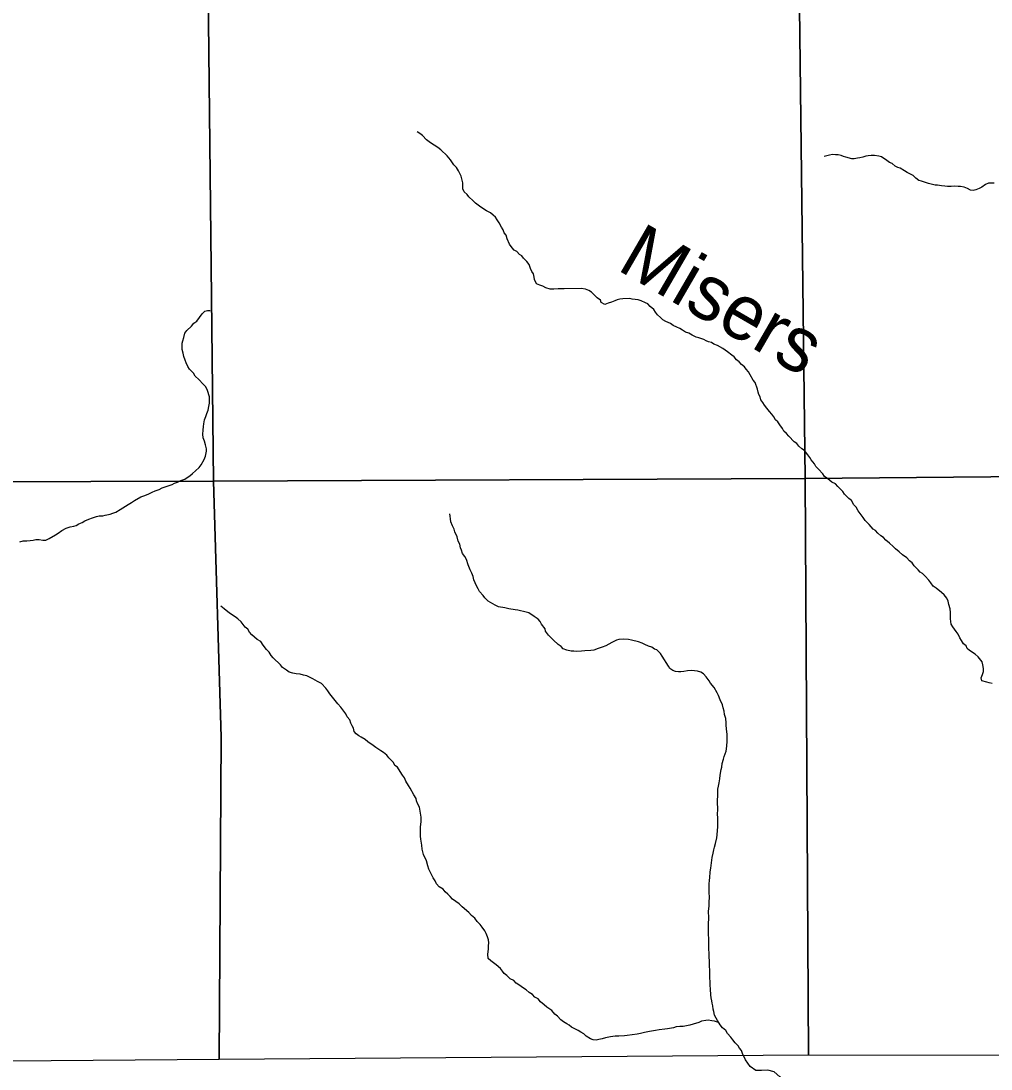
# Model space of a CAD drawing. Extents: x -21.1 to 50.3, y -4.9 to 22.1.
# Drawn here: x -17.599 to -15.925, y 17.586 to 19.395 of the extents above; entities that cross this region are included whole.
import ezdxf

# ---------------------------------------------------------------- set-up
doc = ezdxf.new("R2010")
doc.units = 0
for name, color, linetype in [('GM_X_Minor_River', 7, 'Continuous'), ('GM_X_Minor_River_Text', 7, 'Continuous'), ('GM_X_Section', 7, 'Continuous')]:
    doc.layers.add(name, color=color, linetype=linetype)

msp = doc.modelspace()

# ---------------------------------------------------------------- linework, layer by layer
at = {"layer": 'GM_X_Minor_River'}
for points in [[(-16.789, 19.0636), (-16.7958, 19.0669), (-16.8058, 19.0733), (-16.81, 19.0767), (-16.8145, 19.0804), (-16.8187, 19.0842), (-16.826, 19.0909), (-16.8291, 19.0951), (-16.8344, 19.0996), (-16.8364, 19.1049), (-16.8369, 19.1155), (-16.8396, 19.1269), (-16.8439, 19.1363), (-16.8474, 19.1416), (-16.852, 19.1465), (-16.8581, 19.1548), (-16.8635, 19.1619), (-16.8746, 19.1721), (-16.8799, 19.1762), (-16.8925, 19.1841), (-16.8994, 19.1897), (-16.9063, 19.1968), (-16.9109, 19.2002), (-16.9154, 19.2036)], [(-15.9198, 19.1147), (-15.9255, 19.115), (-15.9301, 19.1146), (-15.9353, 19.1122), (-15.9414, 19.108), (-15.9459, 19.1053), (-15.9515, 19.1034), (-15.9565, 19.1022), (-15.961, 19.1025), (-15.9663, 19.1055), (-15.972, 19.1077), (-15.9781, 19.1088), (-15.9823, 19.1092), (-15.9891, 19.1095), (-15.9944, 19.1091), (-16.0005, 19.109), (-16.0054, 19.1093), (-16.0107, 19.11), (-16.0176, 19.1111), (-16.0221, 19.1115), (-16.0263, 19.1126), (-16.0331, 19.1144), (-16.04, 19.1166), (-16.0457, 19.1181), (-16.0498, 19.1192), (-16.0552, 19.1233), (-16.0598, 19.1282), (-16.0655, 19.1308), (-16.0701, 19.133), (-16.075, 19.136), (-16.0823, 19.1405), (-16.0865, 19.142), (-16.091, 19.1439), (-16.096, 19.1484), (-16.1009, 19.1502), (-16.1055, 19.1536), (-16.1147, 19.16), (-16.1192, 19.1614), (-16.1265, 19.1625), (-16.1325, 19.1625), (-16.1374, 19.162), (-16.1416, 19.1612), (-16.1469, 19.1597), (-16.1518, 19.1585), (-16.156, 19.1577), (-16.1616, 19.1569), (-16.1658, 19.1568), (-16.1757, 19.1598), (-16.1799, 19.1609), (-16.1841, 19.1624), (-16.189, 19.1638), (-16.1939, 19.1638), (-16.1988, 19.1641), (-16.2041, 19.1633), (-16.2087, 19.1621), (-16.2132, 19.1606)], [(-16.2973, 18.7064), (-16.3004, 18.7117), (-16.3038, 18.7162), (-16.3077, 18.7207), (-16.3123, 18.7267), (-16.3161, 18.7316), (-16.3192, 18.7365), (-16.3226, 18.7411), (-16.3238, 18.746), (-16.3258, 18.7501), (-16.3273, 18.7543), (-16.3285, 18.7596), (-16.3324, 18.7706), (-16.3359, 18.7751), (-16.3409, 18.7842), (-16.3436, 18.7891), (-16.3478, 18.794), (-16.3509, 18.7981), (-16.3559, 18.8019), (-16.3597, 18.8068), (-16.3643, 18.8101), (-16.3685, 18.815), (-16.3727, 18.818), (-16.3803, 18.824), (-16.388, 18.8296), (-16.3975, 18.8349), (-16.4036, 18.8371), (-16.4078, 18.8397), (-16.4127, 18.8412), (-16.4169, 18.8427), (-16.4211, 18.8453), (-16.4298, 18.8479), (-16.434, 18.8493), (-16.4412, 18.8523), (-16.4466, 18.8557), (-16.4523, 18.8579), (-16.4576, 18.8609), (-16.4622, 18.8639), (-16.4672, 18.8661), (-16.4736, 18.8691), (-16.4786, 18.8728), (-16.4866, 18.8762), (-16.4915, 18.8792), (-16.4957, 18.8829), (-16.5011, 18.8874), (-16.5042, 18.892), (-16.5069, 18.8969), (-16.5134, 18.9021), (-16.5176, 18.9063), (-16.5218, 18.9081), (-16.529, 18.9119), (-16.5343, 18.9133), (-16.5446, 18.9148), (-16.5487, 18.9155), (-16.5609, 18.9154), (-16.5658, 18.9146), (-16.5703, 18.9134), (-16.5745, 18.9118), (-16.5801, 18.9095), (-16.5858, 18.9075), (-16.5915, 18.9052), (-16.5979, 18.9086), (-16.5991, 18.9127), (-16.6048, 18.9169), (-16.6091, 18.921), (-16.6144, 18.9266), (-16.619, 18.9296), (-16.6251, 18.9319), (-16.6323, 18.9329), (-16.6618, 18.9327), (-16.6721, 18.9322), (-16.6796, 18.9317), (-16.6861, 18.9321), (-16.6933, 18.9343), (-16.6986, 18.9369), (-16.704, 18.9387), (-16.7093, 18.9413), (-16.7128, 18.9485), (-16.7136, 18.9527), (-16.7148, 18.9584), (-16.7175, 18.9625), (-16.7198, 18.9678), (-16.7221, 18.9742), (-16.726, 18.9795), (-16.7317, 18.9852), (-16.7348, 18.9893), (-16.739, 18.9919), (-16.7436, 18.9968), (-16.7478, 18.9991), (-16.7516, 19.0032), (-16.7562, 19.0096), (-16.7601, 19.0187), (-16.7621, 19.0251), (-16.7651, 19.0293), (-16.7671, 19.0345), (-16.7698, 19.0391), (-16.774, 19.0463), (-16.7775, 19.0515), (-16.7802, 19.0561), (-16.7844, 19.0594), (-16.789, 19.0636)], [(-17.3726, 18.5817), (-17.3673, 18.584), (-17.3602, 18.5864), (-17.3553, 18.5891), (-17.3383, 18.5949), (-17.3341, 18.5969), (-17.3288, 18.5988), (-17.3228, 18.6015), (-17.3164, 18.6042), (-17.3122, 18.6069), (-17.3073, 18.61), (-17.3032, 18.6138), (-17.2979, 18.6184), (-17.2912, 18.6242), (-17.2878, 18.6291), (-17.2826, 18.6383), (-17.2804, 18.6436), (-17.2786, 18.6524), (-17.2786, 18.6566), (-17.2806, 18.6634), (-17.2822, 18.6694), (-17.2845, 18.6755), (-17.2849, 18.6815), (-17.2843, 18.6888), (-17.2839, 18.6952), (-17.2832, 18.6998), (-17.2822, 18.7062), (-17.28, 18.7123), (-17.2781, 18.7173), (-17.2759, 18.7234), (-17.2748, 18.7294), (-17.2737, 18.7351), (-17.2738, 18.7416), (-17.2735, 18.7461), (-17.277, 18.7571), (-17.2797, 18.7632), (-17.2843, 18.7681), (-17.2923, 18.7763), (-17.2985, 18.782), (-17.3015, 18.7869), (-17.3081, 18.794), (-17.3108, 18.7986), (-17.3138, 18.8046), (-17.3158, 18.8095), (-17.3181, 18.8159), (-17.3193, 18.8212), (-17.3205, 18.8277), (-17.321, 18.833), (-17.3206, 18.8387), (-17.3199, 18.8429), (-17.3181, 18.8486), (-17.3163, 18.8558), (-17.3129, 18.8608), (-17.3046, 18.868), (-17.3005, 18.8734), (-17.2953, 18.8769), (-17.2863, 18.8895), (-17.2814, 18.8937), (-17.2772, 18.8949), (-17.2723, 18.8949)], [(-15.9236, 18.2514), (-15.9285, 18.2528), (-15.9327, 18.2539), (-15.9414, 18.2561), (-15.9423, 18.2614), (-15.9404, 18.2671), (-15.9386, 18.2721), (-15.9382, 18.2774), (-15.9395, 18.2839), (-15.941, 18.2888), (-15.9479, 18.2974), (-15.9529, 18.3023), (-15.9624, 18.3087), (-15.9666, 18.3117), (-15.9686, 18.3166), (-15.9728, 18.32), (-15.9763, 18.326), (-15.9793, 18.3305), (-15.9824, 18.3366), (-15.9855, 18.3411), (-15.9913, 18.3494), (-15.994, 18.3539), (-15.9952, 18.3634), (-15.9953, 18.374), (-15.9961, 18.3805), (-15.9981, 18.3877), (-15.9993, 18.3934), (-16.002, 18.3986), (-16.0062, 18.4047), (-16.0112, 18.4084), (-16.0204, 18.4159), (-16.0253, 18.4197), (-16.0296, 18.4253), (-16.0326, 18.4299), (-16.0391, 18.437), (-16.0437, 18.4411), (-16.0479, 18.4438), (-16.051, 18.4479), (-16.0579, 18.4543), (-16.0614, 18.4596), (-16.0663, 18.4633), (-16.0705, 18.4686), (-16.0782, 18.4738), (-16.0839, 18.4787), (-16.0904, 18.484), (-16.0942, 18.4881), (-16.1007, 18.4938), (-16.1068, 18.4986), (-16.1107, 18.5035), (-16.1156, 18.5065), (-16.121, 18.511), (-16.1245, 18.5156), (-16.1286, 18.5178), (-16.1325, 18.5219), (-16.1355, 18.5261), (-16.1428, 18.5328), (-16.1459, 18.5381), (-16.1497, 18.5423), (-16.1544, 18.5494), (-16.1582, 18.5555), (-16.162, 18.5596), (-16.1663, 18.5675), (-16.1705, 18.5709), (-16.1781, 18.5784), (-16.1812, 18.583), (-16.1854, 18.5871), (-16.1896, 18.5912), (-16.1939, 18.5958), (-16.2, 18.5991), (-16.2068, 18.6047), (-16.2129, 18.6089), (-16.2156, 18.6134), (-16.2229, 18.6213), (-16.2275, 18.6262), (-16.2302, 18.6307), (-16.236, 18.6375), (-16.2379, 18.6416), (-16.2414, 18.6462), (-16.2475, 18.6537), (-16.2521, 18.6563), (-16.257, 18.6608), (-16.2605, 18.6654), (-16.2651, 18.6683), (-16.2743, 18.6781), (-16.2785, 18.6826), (-16.2831, 18.6868), (-16.285, 18.6917), (-16.2896, 18.6977), (-16.2931, 18.703), (-16.2973, 18.7064)], [(-17.601, 18.4962), (-17.5953, 18.4977), (-17.5885, 18.4978), (-17.5832, 18.4982), (-17.5775, 18.4987), (-17.5734, 18.5002), (-17.5677, 18.4999), (-17.5612, 18.4988), (-17.5559, 18.4988), (-17.5499, 18.5016), (-17.539, 18.5081), (-17.5345, 18.5112), (-17.5281, 18.5154), (-17.5209, 18.5197), (-17.5141, 18.5216), (-17.5077, 18.5232), (-17.5035, 18.5244), (-17.499, 18.5271), (-17.493, 18.5294), (-17.4884, 18.5321), (-17.4817, 18.5352), (-17.4756, 18.5375), (-17.4688, 18.5395), (-17.4639, 18.5407), (-17.4578, 18.5411), (-17.4533, 18.5419), (-17.445, 18.5435), (-17.4401, 18.5454), (-17.4352, 18.547), (-17.4276, 18.5516), (-17.4231, 18.5547), (-17.4137, 18.5605), (-17.4084, 18.5639), (-17.4032, 18.567), (-17.3919, 18.5736), (-17.3854, 18.5759), (-17.3783, 18.579), (-17.3726, 18.5817)], [(-16.449, 18.2736), (-16.4555, 18.272), (-16.4604, 18.2716), (-16.4645, 18.2715), (-16.4695, 18.2723), (-16.4744, 18.2741), (-16.4798, 18.2775), (-16.4821, 18.2816), (-16.4856, 18.2877), (-16.489, 18.2922), (-16.4925, 18.299), (-16.4959, 18.3031), (-16.5017, 18.3095), (-16.5059, 18.311), (-16.5108, 18.314), (-16.5162, 18.3159), (-16.5226, 18.3188), (-16.5272, 18.3211), (-16.5337, 18.3237), (-16.5458, 18.3262), (-16.5511, 18.3273), (-16.5602, 18.328), (-16.5674, 18.3275), (-16.5716, 18.3264), (-16.5795, 18.3225), (-16.5901, 18.3167), (-16.5961, 18.314), (-16.6033, 18.3117), (-16.6108, 18.3093), (-16.6157, 18.3085), (-16.626, 18.308), (-16.6317, 18.3076), (-16.6404, 18.3068), (-16.6449, 18.3071), (-16.6498, 18.3074), (-16.6574, 18.3089), (-16.6635, 18.3115), (-16.667, 18.3156), (-16.6723, 18.3186), (-16.6803, 18.3261), (-16.6891, 18.3352), (-16.6938, 18.3416), (-16.6946, 18.3457), (-16.7011, 18.3537), (-16.7034, 18.3586), (-16.7069, 18.3627), (-16.7133, 18.3672), (-16.7229, 18.3736), (-16.7271, 18.3747), (-16.7415, 18.378), (-16.7464, 18.3787), (-16.7574, 18.3801), (-16.7639, 18.3819), (-16.7753, 18.3841), (-16.7806, 18.3867), (-16.7928, 18.3934), (-16.7986, 18.3991), (-16.8016, 18.4032), (-16.8081, 18.4104), (-16.8101, 18.4149), (-16.8132, 18.4202), (-16.8155, 18.4251), (-16.8174, 18.4304), (-16.8186, 18.4361), (-16.8213, 18.4417), (-16.8241, 18.4478), (-16.8272, 18.4565), (-16.8303, 18.4656), (-16.8334, 18.4705), (-16.8372, 18.4761), (-16.8388, 18.4814), (-16.8407, 18.4856), (-16.8419, 18.492), (-16.8446, 18.4973), (-16.8466, 18.5045), (-16.8505, 18.5132), (-16.8517, 18.5177), (-16.8544, 18.5234), (-16.8571, 18.5302), (-16.8579, 18.5355), (-16.8583, 18.5401), (-16.8588, 18.5442)], [(-16.9097, 17.9982), (-16.9094, 18.0035), (-16.9083, 18.0133), (-16.9084, 18.0209), (-16.9104, 18.0315), (-16.9116, 18.0384), (-16.9147, 18.0444), (-16.9163, 18.0489), (-16.9171, 18.0531), (-16.9209, 18.0595), (-16.9275, 18.0708), (-16.9306, 18.0757), (-16.9348, 18.0829), (-16.9375, 18.089), (-16.9406, 18.0935), (-16.9445, 18.0999), (-16.9495, 18.1071), (-16.9537, 18.1101), (-16.9564, 18.1154), (-16.9644, 18.1236), (-16.9675, 18.1278), (-16.9736, 18.1323), (-16.9778, 18.1353), (-16.9866, 18.1409), (-16.9911, 18.1446), (-17.0003, 18.151), (-17.0049, 18.1548), (-17.0121, 18.1589), (-17.0163, 18.1611), (-17.0205, 18.1649), (-17.024, 18.169), (-17.0255, 18.1743), (-17.0275, 18.1788), (-17.0298, 18.1834), (-17.0318, 18.1887), (-17.036, 18.1939), (-17.0383, 18.1992), (-17.0471, 18.2105), (-17.0521, 18.2166), (-17.0617, 18.2279), (-17.0663, 18.2335), (-17.0694, 18.2388), (-17.0729, 18.2433), (-17.0805, 18.2516), (-17.0874, 18.2549), (-17.0954, 18.2594), (-17.106, 18.2646), (-17.1114, 18.2661), (-17.1174, 18.2679), (-17.1239, 18.2683), (-17.1296, 18.2694), (-17.136, 18.2712), (-17.1406, 18.2746), (-17.1479, 18.2794), (-17.1509, 18.284), (-17.1636, 18.2956), (-17.167, 18.3001), (-17.1709, 18.3054), (-17.1755, 18.3103), (-17.1812, 18.3178), (-17.1851, 18.3239), (-17.1912, 18.3272), (-17.2007, 18.3355), (-17.2046, 18.34), (-17.2077, 18.3453), (-17.2122, 18.3487), (-17.2157, 18.3536), (-17.2188, 18.3577), (-17.2249, 18.3634), (-17.2291, 18.3667), (-17.2394, 18.3727), (-17.2486, 18.3802), (-17.2539, 18.3847)], [(-16.3493, 17.6024), (-16.3544, 17.6135), (-16.356, 17.6184), (-16.3591, 17.6225), (-16.3618, 17.6267), (-16.3667, 17.6316), (-16.3706, 17.6369), (-16.3744, 17.6414), (-16.3798, 17.6478), (-16.3829, 17.6527), (-16.3886, 17.6576), (-16.3928, 17.6625), (-16.3974, 17.67), (-16.3994, 17.6742), (-16.4025, 17.6794), (-16.4037, 17.6855), (-16.4048, 17.69), (-16.4056, 17.6953), (-16.4065, 17.6999), (-16.4069, 17.7041), (-16.4081, 17.7094), (-16.4089, 17.7147), (-16.4094, 17.7245), (-16.4098, 17.7314), (-16.4099, 17.7363), (-16.4103, 17.7446), (-16.4104, 17.7564), (-16.4109, 17.7644), (-16.411, 17.7697), (-16.4115, 17.7826), (-16.4119, 17.7867), (-16.4123, 17.7924), (-16.4125, 17.8091), (-16.413, 17.8209), (-16.4131, 17.8364), (-16.4125, 17.8471), (-16.4126, 17.8588), (-16.4116, 17.8676), (-16.4116, 17.8736), (-16.4113, 17.8835), (-16.4118, 17.8903), (-16.4119, 17.8998), (-16.4116, 17.9051), (-16.4109, 17.9123), (-16.4105, 17.9165), (-16.4099, 17.9264), (-16.4088, 17.9328), (-16.4085, 17.9374), (-16.4071, 17.9469), (-16.4067, 17.9514), (-16.4049, 17.9591), (-16.4038, 17.9648), (-16.4024, 17.9693), (-16.4009, 17.9758), (-16.3987, 17.9853), (-16.398, 17.9902), (-16.397, 18.005), (-16.3967, 18.0115), (-16.3968, 18.0183), (-16.3973, 18.0278), (-16.3969, 18.0324), (-16.3971, 18.049), (-16.3968, 18.0589), (-16.3965, 18.065), (-16.3966, 18.0692), (-16.3955, 18.0745), (-16.3944, 18.0802), (-16.3933, 18.087), (-16.3926, 18.0935), (-16.3908, 18.1034), (-16.3901, 18.1075), (-16.3894, 18.1136), (-16.3872, 18.1212), (-16.3858, 18.1254), (-16.3824, 18.1346), (-16.3817, 18.1387), (-16.3814, 18.144), (-16.3807, 18.1513), (-16.3804, 18.1566), (-16.3808, 18.1638), (-16.3817, 18.1736), (-16.3821, 18.1797), (-16.3826, 18.1839), (-16.383, 18.1911), (-16.385, 18.1979), (-16.3858, 18.204), (-16.3878, 18.2096), (-16.3886, 18.2149), (-16.3928, 18.2236), (-16.3955, 18.2308), (-16.3979, 18.2353), (-16.4033, 18.2444), (-16.4094, 18.2519), (-16.4117, 18.2561), (-16.4171, 18.2629), (-16.4217, 18.2685), (-16.4263, 18.2711), (-16.432, 18.2726), (-16.4369, 18.2737), (-16.4422, 18.274), (-16.449, 18.2736)], [(-16.3956, 17.6669), (-16.4027, 17.6692), (-16.4073, 17.6695), (-16.4134, 17.6706), (-16.4175, 17.6702), (-16.4251, 17.669), (-16.4296, 17.6667), (-16.4394, 17.6636), (-16.4451, 17.662), (-16.4568, 17.66), (-16.4621, 17.6596), (-16.4689, 17.6591), (-16.4731, 17.6576), (-16.4837, 17.656), (-16.4879, 17.6552), (-16.4977, 17.6539), (-16.5045, 17.6527), (-16.5147, 17.6511), (-16.523, 17.6495), (-16.5302, 17.6479), (-16.5359, 17.6468), (-16.5529, 17.6443), (-16.5578, 17.6435), (-16.5677, 17.6431), (-16.5738, 17.643), (-16.5821, 17.6422), (-16.5908, 17.6402), (-16.5961, 17.6386), (-16.6021, 17.6371), (-16.6066, 17.6363), (-16.6116, 17.637), (-16.6165, 17.6388), (-16.6238, 17.6429), (-16.628, 17.6471), (-16.6333, 17.6501), (-16.6375, 17.6531), (-16.6489, 17.6586), (-16.6531, 17.662), (-16.6573, 17.6643), (-16.6627, 17.668), (-16.6676, 17.6714), (-16.6734, 17.6774), (-16.678, 17.6811), (-16.683, 17.6872), (-16.6917, 17.6932), (-16.6963, 17.6973), (-16.7024, 17.7026), (-16.7067, 17.7075), (-16.7124, 17.7104), (-16.7166, 17.7149), (-16.7223, 17.7187), (-16.7273, 17.7228), (-16.7338, 17.7273), (-16.7383, 17.7303), (-16.7445, 17.7344), (-16.7487, 17.7389), (-16.7548, 17.7419), (-16.7609, 17.7476), (-16.7651, 17.7513), (-16.7682, 17.7555), (-16.7716, 17.7596), (-16.7789, 17.7664), (-16.7835, 17.7694), (-16.7884, 17.7731), (-16.793, 17.7769), (-16.7935, 17.7844), (-16.7924, 17.7932), (-16.7925, 17.7989), (-16.7918, 17.8042), (-16.7926, 17.8091), (-16.7941, 17.8144), (-16.7965, 17.8201), (-16.7988, 17.8246), (-16.803, 17.831), (-16.8065, 17.8359), (-16.8118, 17.8412), (-16.8157, 17.8465), (-16.8218, 17.8514), (-16.826, 17.8562), (-16.8379, 17.866), (-16.8432, 17.8716), (-16.8543, 17.8795), (-16.8585, 17.884), (-16.8627, 17.8882), (-16.8673, 17.8919), (-16.8704, 17.8968), (-16.8776, 17.9009), (-16.8822, 17.9058), (-16.8842, 17.9111), (-16.888, 17.9164), (-16.8927, 17.9266), (-16.895, 17.9311), (-16.8969, 17.9368), (-16.8993, 17.9455), (-16.9043, 17.9565), (-16.9059, 17.961), (-16.9067, 17.9659), (-16.9072, 17.9724), (-16.9092, 17.983), (-16.9096, 17.9883), (-16.9097, 17.9982)], [(-16.1309, 17.4459), (-16.1418, 17.4555), (-16.1516, 17.4647), (-16.1617, 17.4746), (-16.1715, 17.4819), (-16.1847, 17.4915), (-16.1971, 17.4954), (-16.208, 17.5039), (-16.2189, 17.5119), (-16.2295, 17.5203), (-16.2396, 17.531), (-16.2494, 17.5376), (-16.2588, 17.5475), (-16.269, 17.5552), (-16.2791, 17.5636), (-16.29, 17.5728), (-16.2998, 17.5816), (-16.3104, 17.5844), (-16.3213, 17.5837), (-16.3312, 17.5838), (-16.341, 17.5907), (-16.3493, 17.6024)]]:
    msp.add_lwpolyline(points, dxfattribs=at)
at = {"layer": 'GM_X_Section'}
for points in [[(-18.3069, 19.6078), (-17.2775, 19.6061), (-17.2665, 18.6007), (-17.9021, 18.5987), (-18.2884, 18.6081)], [(-17.2775, 19.6061), (-16.2579, 19.6096), (-16.2462, 18.605), (-17.2665, 18.6007)], [(-16.2579, 19.6096), (-15.2309, 19.6177), (-15.2218, 18.6142), (-16.2462, 18.605)], [(-17.2665, 18.6007), (-17.2534, 18.1589), (-17.2568, 17.6029), (-18.2725, 17.5947), (-18.2884, 18.6081), (-17.9021, 18.5987)], [(-15.2218, 18.6142), (-15.2143, 17.6091), (-16.2403, 17.6106), (-16.2462, 18.605)], [(-17.2665, 18.6007), (-16.2462, 18.605), (-16.2403, 17.6106), (-17.2568, 17.6029), (-17.2534, 18.1589)]]:
    msp.add_lwpolyline(points, close=True, dxfattribs=at)

# ---------------------------------------------------------------- texts
at = {"layer": 'GM_X_Minor_River_Text'}
msp.add_text('Misers', height=0.09472, rotation=329.9034, dxfattribs=at).set_placement((-16.5731, 18.9667))

doc.saveas('drawing.dxf')
